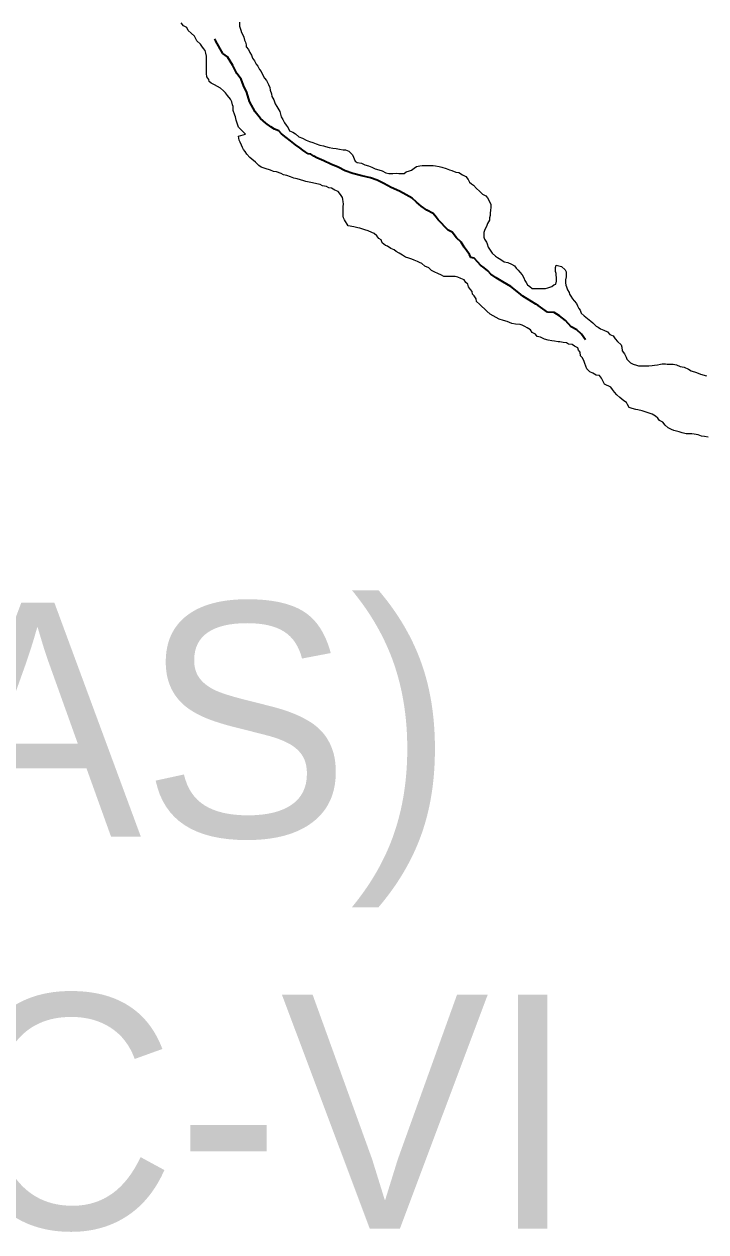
# Model space of a CAD drawing. Extents: x 553962 to 842807, y 8883888 to 9032388.
# Drawn here: x 592643 to 594100, y 8903488 to 8906068 of the extents above; entities that cross this region are included whole.
import ezdxf

# ---------------------------------------------------------------- set-up
doc = ezdxf.new("R2010")
doc.units = 0
doc.header["$LTSCALE"] = 20
doc.linetypes.add('LONG_DASH_SHORT_DASH', pattern=[9.9, 6, -1.2, 1.5, -1.2])
doc.layers.add('6', color=7, linetype='Continuous', lineweight=13)

msp = doc.modelspace()

# ---------------------------------------------------------------- linework, layer by layer
at = {"layer": '6'}
for points in [[(593090.05, 8905891.94), (593088.58, 8905895.96), (593087.13, 8905901.98), (593084.67, 8905908), (593078.23, 8905915.55), (593073.77, 8905921.59), (593069.3, 8905925.63), (593062.84, 8905931.18), (593056.86, 8905934.72), (593049.88, 8905938.27), (593043.41, 8905941.82), (593038.94, 8905945.86), (593037.97, 8905949.87), (593034.01, 8905955.4), (593033.06, 8905962.42), (593033.09, 8905966.42), (593033.15, 8905974.44), (593033.22, 8905982.95), (593033.28, 8905990.46), (593033.32, 8905995.96), (593032.85, 8905999.97), (593031.89, 8906005.99), (593029.94, 8906012.01), (593026.97, 8906016.03), (593023, 8906021.07), (593020.04, 8906025.59), (593012.59, 8906032.65), (593007.66, 8906042.7), (593000.7, 8906048.75), (592994.25, 8906054.81), (592990.79, 8906060.84), (592983.82, 8906064.89), (592978.86, 8906070.93)], [(593103.43, 8906072.11), (593103.9, 8906068.1), (593103.86, 8906063.59), (593104.83, 8906059.58), (593106.3, 8906055.07), (593108.26, 8906050.55), (593111.22, 8906044.02), (593112.69, 8906040), (593114.64, 8906033.98), (593116.11, 8906029.97), (593117.57, 8906023.95), (593118.04, 8906019.94), (593122.99, 8906013.9), (593125.45, 8906007.87), (593129.4, 8906001.84), (593131.36, 8905995.82), (593135.82, 8905989.78), (593139.26, 8905982.75), (593142.73, 8905978.72), (593146.18, 8905971.18), (593149.64, 8905966.66), (593153.1, 8905960.62), (593157.04, 8905952.59), (593161, 8905947.55), (593165.44, 8905939.01), (593168.4, 8905932.98), (593169.35, 8905926.97), (593172.3, 8905919.44), (593172.75, 8905913.93), (593176.7, 8905906.39), (593180.14, 8905897.86), (593183.09, 8905892.33), (593189.51, 8905881.27), (593192.93, 8905870.23), (593196.39, 8905864.2), (593199.84, 8905857.67), (593203.3, 8905852.14), (593207.76, 8905846.6), (593210.71, 8905840.57), (593217.69, 8905837.02), (593223.67, 8905833.98), (593230.12, 8905827.43), (593238.61, 8905824.87), (593246.07, 8905820.31), (593253.05, 8905817.26), (593260.54, 8905815.21), (593267.52, 8905812.16), (593275.01, 8905809.6), (593283, 8905808.05), (593287.49, 8905806.52), (593294.98, 8905804.97), (593302.97, 8905803.41), (593310.47, 8905802.36), (593317.46, 8905801.31), (593324.95, 8905799.76), (593329.95, 8905799.73), (593337.44, 8905796.67), (593345.38, 8905788.61), (593350.78, 8905775.56), (593355.26, 8905772.52), (593364.25, 8905770.96), (593371.73, 8905767.41), (593379.22, 8905765.35), (593386.7, 8905762.3), (593393.67, 8905758.75), (593401.16, 8905756.7), (593408.65, 8905754.64), (593416.12, 8905750.59)], [(593597.3, 8905501.04), (593592.84, 8905506.58), (593591.89, 8905512.59), (593587.41, 8905516.13), (593583.45, 8905521.66), (593576.97, 8905524.71), (593570.49, 8905527.76), (593564.5, 8905528.8), (593559, 8905528.83), (593550.99, 8905528.89), (593546.49, 8905528.92), (593540.49, 8905528.96), (593535.51, 8905531.49), (593527.53, 8905535.05), (593521.05, 8905538.1), (593514.07, 8905541.65), (593508.11, 8905547.19), (593499.64, 8905550.76), (593493.18, 8905556.81), (593488.19, 8905558.84), (593483.71, 8905561.38), (593476.73, 8905563.93), (593472.24, 8905565.96), (593465.25, 8905568.01), (593458.27, 8905570.56), (593451.8, 8905574.61), (593444.82, 8905578.66), (593438.35, 8905582.21), (593433.87, 8905585.74), (593426.89, 8905588.79), (593419.93, 8905593.84), (593415.44, 8905595.37), (593408.48, 8905600.93), (593406.53, 8905607.45), (593401.54, 8905609.99), (593397.09, 8905616.03), (593391.12, 8905620.57), (593386.64, 8905623.1), (593378.66, 8905626.66), (593371.67, 8905628.71), (593365.19, 8905630.76), (593360.7, 8905632.29), (593356.2, 8905632.82), (593348.21, 8905634.87), (593336.22, 8905636.96), (593328.32, 8905650.03), (593325.85, 8905654.05), (593325.38, 8905658.06), (593325.43, 8905665.07), (593325.47, 8905670.58), (593325.52, 8905677.58), (593325.58, 8905684.59), (593325.11, 8905688.6), (593324.65, 8905694.11), (593323.68, 8905698.13), (593319.22, 8905704.16), (593314.77, 8905710.7), (593307.29, 8905713.26), (593300.32, 8905717.81), (593294.32, 8905718.35), (593289.34, 8905721.39), (593280.85, 8905722.94), (593275.87, 8905725.48), (593268.88, 8905727.03), (593259.89, 8905729.09), (593252.4, 8905730.64), (593245.4, 8905732.19), (593240.91, 8905733.72), (593233.92, 8905735.27), (593226.94, 8905737.82), (593219.95, 8905739.37), (593212.96, 8905741.92), (593204.98, 8905744.48), (593197.49, 8905746.03), (593192.51, 8905749.06), (593183.03, 8905752.63), (593176.54, 8905753.68), (593169.55, 8905756.23), (593158.58, 8905759.8), (593149.6, 8905762.87), (593145.12, 8905766.4), (593137.67, 8905772.96), (593129.71, 8905779.52), (593125.74, 8905783.55), (593119.29, 8905790.61), (593115.83, 8905796.14), (593111.87, 8905800.67), (593110.4, 8905804.69), (593107.93, 8905809.71), (593104.98, 8905816.24), (593103.01, 8905820.26), (593102.05, 8905824.77), (593101.58, 8905828.78), (593116.12, 8905833.19), (593101.22, 8905848.31), (593097.8, 8905858.85), (593096.84, 8905863.36), (593095.39, 8905869.88), (593093.92, 8905873.89), (593089.99, 8905883.43), (593090.05, 8905891.94)], [(593416.12, 8905750.59), (593423.11, 8905749.04), (593427.11, 8905749.01), (593431.11, 8905748.99), (593438.12, 8905749.44), (593444.12, 8905749.4), (593451.63, 8905749.35), (593455.63, 8905749.33), (593459.65, 8905752.3), (593467.17, 8905754.76), (593471.19, 8905756.23), (593477.22, 8905760.2), (593482.25, 8905763.67), (593489.26, 8905765.13), (593494.27, 8905766.09), (593502.27, 8905766.04), (593509.28, 8905766), (593517.28, 8905765.94), (593522.28, 8905765.41), (593530.27, 8905764.35), (593535.76, 8905762.82), (593545.25, 8905759.75), (593552.73, 8905757.2), (593557.22, 8905755.66), (593565.7, 8905752.1), (593572.19, 8905751.06), (593580.16, 8905746.5), (593587.13, 8905742.45), (593592.09, 8905736.41), (593595.04, 8905730.38), (593599.52, 8905726.84), (593604, 8905723.81), (593610.45, 8905717.26), (593616.41, 8905711.21), (593622.86, 8905705.16), (593630.34, 8905701.1), (593633.81, 8905697.08), (593637.26, 8905690.54), (593640.7, 8905682.51), (593640.65, 8905676.5), (593640.11, 8905670.5), (593639.56, 8905663.99), (593639.02, 8905659.49), (593637.98, 8905653.99), (593637.95, 8905649.48), (593633.89, 8905642.5), (593631.34, 8905636.01), (593627.79, 8905629.52), (593625.74, 8905623.02), (593625.7, 8905617.02), (593625.67, 8905613.01), (593627.14, 8905609), (593631.59, 8905602.46), (593633.06, 8905598.44), (593635, 8905591.42), (593639.46, 8905585.38), (593643.41, 8905578.85), (593650.87, 8905572.79), (593655.35, 8905569.25), (593661.82, 8905565.21), (593669.28, 8905560.15), (593677.28, 8905559.09), (593685.25, 8905555.04), (593691.23, 8905551.99), (593694.69, 8905546.46), (593699.16, 8905542.43), (593702.63, 8905538.4), (593707.59, 8905532.36), (593711.54, 8905526.32), (593713.5, 8905520.8), (593715.97, 8905516.28), (593719.43, 8905511.25), (593723.91, 8905507.71), (593728.88, 8905503.67), (593733.38, 8905503.14), (593737.88, 8905503.11), (593742.88, 8905503.08), (593746.88, 8905503.06), (593751.38, 8905503.03), (593757.89, 8905503.48), (593762.9, 8905504.95), (593766.92, 8905506.43), (593770.93, 8905507.4), (593775.45, 8905510.88), (593779.97, 8905512.35), (593781.02, 8905519.35), (593781.05, 8905523.36), (593781.08, 8905527.36), (593780.61, 8905531.37), (593780.64, 8905535.38), (593778.67, 8905539.4), (593778.71, 8905543.9), (593778.74, 8905547.91), (593780.28, 8905552.9), (593791.76, 8905550.33), (593799.71, 8905543.26), (593801.68, 8905539.24), (593801.63, 8905532.73), (593801.6, 8905528.23), (593800.55, 8905521.73), (593800.5, 8905515.72)], [(594105.13, 8905185.74), (594097.63, 8905186.79), (594090.64, 8905187.84), (594083.65, 8905190.39), (594075.66, 8905192.44), (594070.17, 8905192.98), (594062.66, 8905193.03), (594058.16, 8905193.06), (594049.67, 8905195.12), (594043.19, 8905197.17), (594031.71, 8905200.25), (594027.21, 8905201.78), (594019.74, 8905205.33), (594013.28, 8905211.38), (594008.33, 8905217.93), (594001.35, 8905220.98), (593997.39, 8905226.01), (593992.92, 8905230.55), (593985.45, 8905234.6), (593974.97, 8905238.67), (593963.99, 8905242.25), (593955, 8905243.81), (593950.51, 8905244.85), (593943.02, 8905246.9), (593936.54, 8905249.44), (593932.58, 8905255.48), (593930.62, 8905260), (593925.14, 8905263.04), (593920.66, 8905266.57), (593916.69, 8905270.61), (593909.73, 8905276.16), (593904.77, 8905282.2), (593900.81, 8905287.23), (593897.35, 8905292.76), (593883.39, 8905298.87), (593877.48, 8905311.42), (593873.03, 8905317.46), (593865.53, 8905318.51), (593858.56, 8905322.56), (593852.08, 8905325.11), (593846.12, 8905331.66), (593843.66, 8905337.18), (593841.71, 8905343.2), (593839.25, 8905349.23), (593835.8, 8905355.76), (593832.33, 8905359.79), (593831.39, 8905367.31), (593827.92, 8905371.83), (593826.46, 8905376.85), (593819.48, 8905380.4), (593814.5, 8905383.44), (593807.01, 8905384.49), (593802.52, 8905387.02), (593795.03, 8905388.07), (593788.54, 8905389.62), (593784.54, 8905389.65), (593776.54, 8905390.7), (593771.04, 8905391.24), (593763.05, 8905392.79), (593755.57, 8905395.35), (593751.08, 8905396.88), (593746.59, 8905399.41), (593740.1, 8905400.96), (593736.14, 8905405.49), (593729.16, 8905409.04), (593725.2, 8905415.07), (593718.23, 8905419.13), (593713.75, 8905422.16), (593707.77, 8905424.7), (593703.28, 8905426.23), (593693.78, 8905426.8), (593685.79, 8905428.35), (593675.32, 8905432.93), (593667.83, 8905434.98), (593658.35, 8905438.05), (593652.37, 8905441.59), (593645.89, 8905444.64), (593639.42, 8905448.69), (593631.96, 8905454.75), (593628, 8905459.28), (593620.54, 8905465.84), (593616.57, 8905469.87), (593610.12, 8905475.92), (593609.16, 8905481.43), (593605.2, 8905487.47), (593601.73, 8905491.5), (593600.77, 8905497.01), (593597.3, 8905501.04)], [(593800.5, 8905515.72), (593800.96, 8905510.71), (593802.43, 8905506.69), (593804.39, 8905500.67), (593807.85, 8905495.14), (593808.82, 8905491.13), (593811.79, 8905487.1), (593815.25, 8905481.57), (593818.72, 8905477.04), (593823.67, 8905471), (593826.14, 8905466.48), (593829.1, 8905460.95), (593831.57, 8905456.93), (593834.02, 8905450.91), (593839.98, 8905444.86), (593847.44, 8905439.3), (593854.4, 8905433.25), (593858.87, 8905429.71), (593865.83, 8905423.16), (593870.31, 8905420.62), (593874.79, 8905417.09), (593882.27, 8905414.04), (593890.25, 8905410.98), (593895.2, 8905404.94), (593902.18, 8905401.89), (593906.64, 8905395.85), (593911.59, 8905389.81), (593919.05, 8905383.25), (593921.01, 8905377.73), (593921.45, 8905370.21), (593926.4, 8905363.67), (593929.85, 8905356.64), (593931.32, 8905352.62), (593935.29, 8905348.59), (593939.26, 8905344.56), (593945.24, 8905341.52), (593951.73, 8905339.47), (593956.22, 8905337.94), (593966.22, 8905337.87), (593973.73, 8905337.82), (593978.23, 8905338.29), (593985.24, 8905338.75), (593990.24, 8905339.22), (593996.75, 8905340.17), (594003.27, 8905341.63), (594007.27, 8905342.11), (594013.78, 8905342.06), (594017.78, 8905342.04), (594022.78, 8905342.01), (594030.28, 8905341.96), (594037.27, 8905339.91), (594045.75, 8905336.85), (594053.74, 8905335.29), (594063.21, 8905330.72), (594069.19, 8905327.68), (594080.17, 8905324.1), (594088.64, 8905320.04), (594101.62, 8905316.95)]]:
    msp.add_lwpolyline(points, dxfattribs=at)
at = {"layer": '6', "linetype": 'LONG_DASH_SHORT_DASH', "lineweight": 35}
for points in [[(593256.28, 8905790.44), (593250.28, 8905790.98), (593244.31, 8905795.51), (593238.84, 8905799.04), (593232.87, 8905804.08), (593223.41, 8905810.14), (593212.97, 8905818.7), (593203.52, 8905826.26), (593193.07, 8905833.82), (593187.61, 8905840.35), (593178.64, 8905843.91), (593170.67, 8905848.45), (593160.22, 8905856.51), (593148.79, 8905866.58), (593136.89, 8905881.16), (593125.03, 8905902.74), (593119.16, 8905922.29), (593112.27, 8905937.34), (593106.85, 8905950.39), (593097.94, 8905962.94), (593089.05, 8905979.51), (593078.18, 8905998.58), (593068.23, 8906005.64), (593052.9, 8906031.75), (593050.09, 8906036.35)], [(593843, 8905393.62), (593834.2, 8905405.52), (593824.76, 8905415.08), (593812.3, 8905421.15), (593800.4, 8905435.23), (593787.46, 8905444.81), (593776.01, 8905451.87), (593762.01, 8905452.45), (593741.61, 8905467.07), (593736.63, 8905469.6), (593709.24, 8905486.76), (593700.79, 8905493.81), (593683.38, 8905507.92), (593666.45, 8905517.52), (593652, 8905526.1), (593641.06, 8905534.16), (593634.11, 8905541.21), (593626.65, 8905547.75), (593618.69, 8905553.3), (593612.73, 8905559.34), (593605.29, 8905567.89), (593598.3, 8905569.93), (593594.84, 8905575.95), (593583.45, 8905592.02), (593577.52, 8905602.07), (593567.58, 8905611.63), (593558.16, 8905623.69), (593549.69, 8905627.74), (593528.34, 8905650.37), (593523.88, 8905655.9), (593517.43, 8905663.94), (593503.98, 8905670.52), (593492.04, 8905679.59), (593482.09, 8905688.15), (593472.65, 8905696.71), (593459.7, 8905703.28), (593445.25, 8905711.37), (593427.8, 8905718.97), (593412.36, 8905727.56), (593397.91, 8905735.14), (593383.44, 8905739.72), (593364.97, 8905744.32), (593345.5, 8905748.93), (593329.54, 8905754.52), (593314.59, 8905762.61), (593299.14, 8905769.2), (593283.68, 8905775.78), (593268.73, 8905782.87), (593262.75, 8905785.91), (593256.28, 8905790.44)]]:
    msp.add_lwpolyline(points, dxfattribs=at)

# ---------------------------------------------------------------- texts
at = {"layer": '6'}
for s, p in [('(PIRANHAS)', (589699.29, 8904331.96)), ('SC-24-X-C-VI', (589699.29, 8903494.9))]:
    msp.add_text(s, height=500, dxfattribs=at).set_placement(p)

doc.saveas('drawing.dxf')
